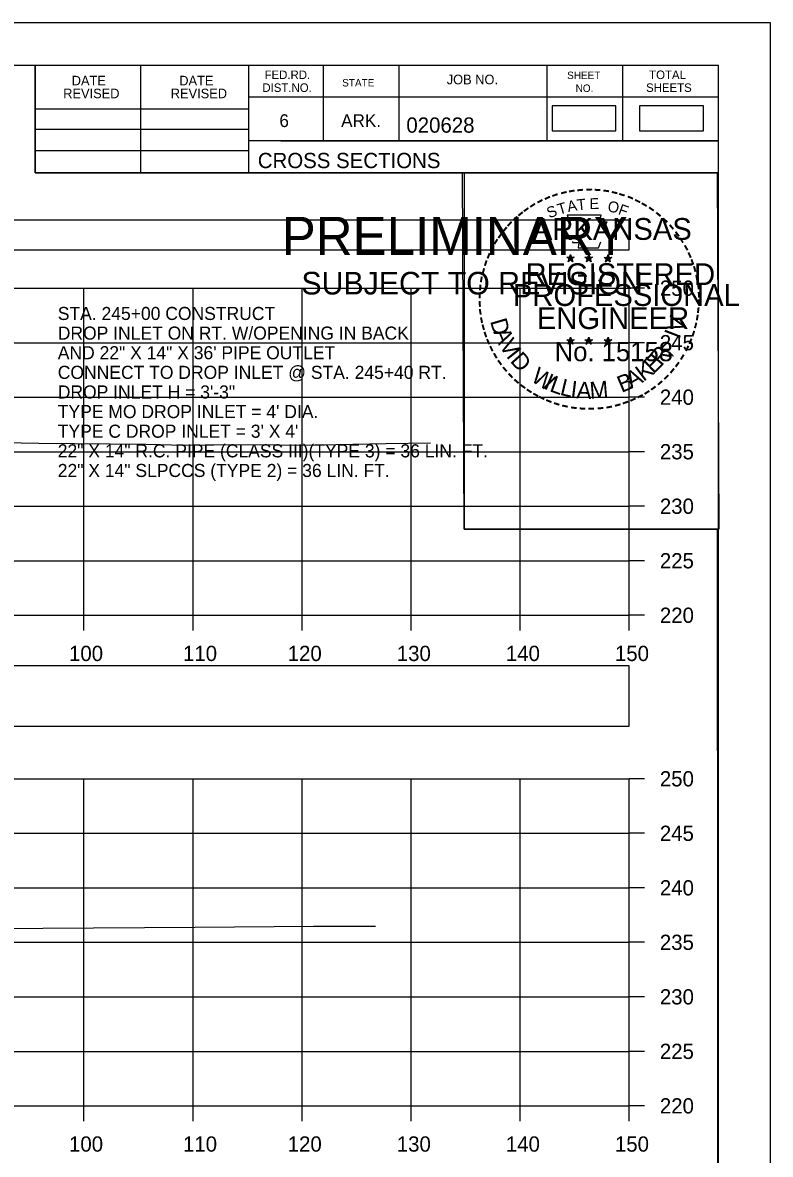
# Model space of a CAD drawing. Extents: x 1369627 to 1374022, y 380035 to 398173.
# Drawn here: x 1372192.9 to 1372261.5, y 390601.9 to 390705.7 of the extents above; entities that cross this region are included whole.
import ezdxf

# ---------------------------------------------------------------- set-up
doc = ezdxf.new("R2010")
doc.units = 0
for name, color, linetype in [('Default', 7, 'Continuous'), ('R_Axis', 7, 'Continuous'), ('R_Axis Annot', 7, 'Continuous'), ('R_Border', 7, 'Continuous'), ('R_Border PE', 7, 'Continuous'), ('R_Border Prem', 7, 'Continuous'), ('R_Exist Surface', 7, 'Continuous'), ('R_Grid', 7, 'Continuous'), ('R_No Plot', 7, 'Continuous'), ('R_Water Annot', 7, 'Continuous')]:
    doc.layers.add(name, color=color, linetype=linetype)

msp = doc.modelspace()

# ---------------------------------------------------------------- linework, layer by layer
at = {"layer": 'Default'}
for points in [[(1372241.46, 390695.74), (1372247.3, 390695.74), (1372247.3, 390698.05), (1372241.46, 390698.05)], [(1372249.48, 390695.74), (1372255.32, 390695.74), (1372255.32, 390698.05), (1372249.48, 390698.05)], [(1371948.53, 390684.85), (1372248.53, 390684.85), (1372248.53, 390687.56), (1371948.53, 390687.56)], [(1371948.53, 390641.15), (1372248.53, 390641.15), (1372248.53, 390646.67), (1371948.53, 390646.67)]]:
    msp.add_lwpolyline(points, close=True, dxfattribs=at)
at = {"layer": 'R_Axis'}
for p, q in [((1372248.53, 390651.32), (1372248.53, 390681.32)), ((1372249.93, 390681.32), (1372248.53, 390681.32)), ((1372249.93, 390676.32), (1372248.53, 390676.32)), ((1372249.93, 390671.32), (1372248.53, 390671.32)), ((1372249.93, 390666.32), (1372248.53, 390666.32)), ((1372249.93, 390661.32), (1372248.53, 390661.32)), ((1372249.93, 390656.32), (1372248.53, 390656.32)), ((1371948.53, 390651.32), (1372248.53, 390651.32)), ((1372198.53, 390649.92), (1372198.53, 390651.32)), ((1372208.53, 390649.92), (1372208.53, 390651.32)), ((1372218.53, 390649.92), (1372218.53, 390651.32)), ((1372228.53, 390649.92), (1372228.53, 390651.32)), ((1372238.53, 390649.92), (1372238.53, 390651.32)), ((1372248.53, 390649.92), (1372248.53, 390651.32)), ((1372249.93, 390651.32), (1372248.53, 390651.32)), ((1372248.53, 390606.32), (1372248.53, 390636.32)), ((1372249.93, 390636.32), (1372248.53, 390636.32)), ((1372249.93, 390631.32), (1372248.53, 390631.32)), ((1372249.93, 390626.32), (1372248.53, 390626.32)), ((1372249.93, 390621.32), (1372248.53, 390621.32)), ((1372249.93, 390616.32), (1372248.53, 390616.32)), ((1372249.93, 390611.32), (1372248.53, 390611.32)), ((1371948.53, 390606.32), (1372248.53, 390606.32)), ((1372198.53, 390604.92), (1372198.53, 390606.32)), ((1372208.53, 390604.92), (1372208.53, 390606.32)), ((1372218.53, 390604.92), (1372218.53, 390606.32)), ((1372228.53, 390604.92), (1372228.53, 390606.32)), ((1372238.53, 390604.92), (1372238.53, 390606.32)), ((1372248.53, 390604.92), (1372248.53, 390606.32)), ((1372249.93, 390606.32), (1372248.53, 390606.32))]:
    msp.add_line(p, q, dxfattribs=at)
at = {"layer": 'R_Border'}
for p, q in [((1371940.53, 390701.78), (1372256.71, 390701.78)), ((1372194.07, 390691.9), (1372194.07, 390701.78)), ((1372203.75, 390691.9), (1372203.75, 390701.78)), ((1372213.61, 390701.78), (1372213.61, 390691.9)), ((1372220.45, 390701.78), (1372220.45, 390694.84)), ((1372227.39, 390701.78), (1372227.39, 390694.84)), ((1372240.97, 390701.78), (1372240.97, 390694.84)), ((1372247.91, 390701.78), (1372247.91, 390694.84)), ((1372256.71, 390496.32), (1372256.71, 390701.78)), ((1372256.71, 390698.84), (1372213.61, 390698.84)), ((1372256.71, 390698.86), (1372256.71, 390698.86)), ((1372194.07, 390697.76), (1372213.61, 390697.76)), ((1372194.07, 390695.9), (1372213.61, 390695.9)), ((1372256.71, 390694.84), (1372213.61, 390694.84)), ((1372216.57, 390694.84), (1372256.71, 390694.84)), ((1372194.07, 390693.96), (1372213.61, 390693.96)), ((1372256.71, 390691.9), (1372194.07, 390691.9))]:
    msp.add_line(p, q, dxfattribs=at)
at = {"layer": 'R_Border PE'}
for p, q in [((1372242.79, 390684.16), (1372243.14, 390684.05)), ((1372242.79, 390684.16), (1372243.05, 390684.11)), ((1372242.79, 390684.16), (1372243.03, 390684.03)), ((1372242.93, 390683.75), (1372243.14, 390684.05)), ((1372242.93, 390683.75), (1372243.05, 390683.99)), ((1372242.93, 390683.75), (1372243.14, 390683.97)), ((1372243.14, 390684.41), (1372243.1, 390684.16)), ((1372243.14, 390684.05), (1372243.14, 390684.41)), ((1372243.14, 390684.41), (1372243.19, 390684.16)), ((1372243.49, 390684.16), (1372243.14, 390684.05)), ((1372243.36, 390683.75), (1372243.14, 390684.05)), ((1372243.36, 390683.75), (1372243.14, 390683.96)), ((1372243.49, 390684.16), (1372243.2, 390684.11)), ((1372243.36, 390683.75), (1372243.22, 390684.04)), ((1372243.49, 390684.16), (1372243.29, 390684.05)), ((1372244.46, 390684.16), (1372244.81, 390684.05)), ((1372244.46, 390684.16), (1372244.72, 390684.11)), ((1372244.46, 390684.16), (1372244.7, 390684.03)), ((1372244.6, 390683.75), (1372244.81, 390684.05)), ((1372244.6, 390683.75), (1372244.72, 390683.99)), ((1372244.6, 390683.75), (1372244.81, 390683.97)), ((1372244.81, 390684.41), (1372244.77, 390684.16)), ((1372244.81, 390684.05), (1372244.81, 390684.41)), ((1372244.81, 390684.41), (1372244.86, 390684.16)), ((1372245.16, 390684.16), (1372244.81, 390684.05)), ((1372245.03, 390683.75), (1372244.81, 390684.05)), ((1372245.03, 390683.75), (1372244.81, 390683.96)), ((1372245.16, 390684.16), (1372244.87, 390684.11)), ((1372245.03, 390683.75), (1372244.89, 390684.04)), ((1372245.16, 390684.16), (1372244.96, 390684.05)), ((1372246.23, 390684.14), (1372246.58, 390684.03)), ((1372246.23, 390684.14), (1372246.48, 390684.1)), ((1372246.23, 390684.14), (1372246.47, 390684.02)), ((1372246.36, 390683.74), (1372246.58, 390684.03)), ((1372246.36, 390683.74), (1372246.49, 390683.98)), ((1372246.36, 390683.74), (1372246.58, 390683.95)), ((1372246.58, 390684.4), (1372246.54, 390684.15)), ((1372246.58, 390684.03), (1372246.58, 390684.4)), ((1372246.58, 390684.4), (1372246.63, 390684.15)), ((1372246.92, 390684.14), (1372246.58, 390684.03)), ((1372246.79, 390683.74), (1372246.58, 390684.03)), ((1372246.79, 390683.74), (1372246.58, 390683.95)), ((1372246.92, 390684.14), (1372246.64, 390684.1)), ((1372246.79, 390683.74), (1372246.65, 390684.03)), ((1372246.92, 390684.14), (1372246.72, 390684.04)), ((1372242.79, 390676.58), (1372243.14, 390676.47)), ((1372242.79, 390676.58), (1372243.04, 390676.54)), ((1372242.79, 390676.58), (1372243.03, 390676.46)), ((1372243.14, 390676.84), (1372243.1, 390676.59)), ((1372243.14, 390676.47), (1372243.14, 390676.84)), ((1372243.14, 390676.84), (1372243.19, 390676.59)), ((1372243.49, 390676.58), (1372243.14, 390676.47)), ((1372243.49, 390676.58), (1372243.2, 390676.53)), ((1372243.49, 390676.58), (1372243.28, 390676.48)), ((1372244.46, 390676.58), (1372244.81, 390676.47)), ((1372244.46, 390676.58), (1372244.71, 390676.54)), ((1372244.46, 390676.58), (1372244.7, 390676.46)), ((1372244.81, 390676.84), (1372244.77, 390676.59)), ((1372244.81, 390676.47), (1372244.81, 390676.84)), ((1372244.81, 390676.84), (1372244.86, 390676.59)), ((1372245.16, 390676.58), (1372244.81, 390676.47)), ((1372245.16, 390676.58), (1372244.87, 390676.53)), ((1372245.16, 390676.58), (1372244.95, 390676.48)), ((1372246.23, 390676.57), (1372246.58, 390676.46)), ((1372246.23, 390676.57), (1372246.48, 390676.53)), ((1372246.23, 390676.57), (1372246.46, 390676.45)), ((1372246.58, 390676.83), (1372246.53, 390676.58)), ((1372246.58, 390676.46), (1372246.58, 390676.83)), ((1372246.58, 390676.83), (1372246.62, 390676.58)), ((1372246.92, 390676.57), (1372246.58, 390676.46)), ((1372246.92, 390676.57), (1372246.64, 390676.52)), ((1372246.92, 390676.57), (1372246.72, 390676.47)), ((1372242.92, 390676.18), (1372243.14, 390676.47)), ((1372242.92, 390676.18), (1372243.05, 390676.42)), ((1372242.92, 390676.18), (1372243.14, 390676.39)), ((1372243.35, 390676.18), (1372243.14, 390676.47)), ((1372243.35, 390676.18), (1372243.14, 390676.39)), ((1372243.35, 390676.18), (1372243.22, 390676.47)), ((1372244.59, 390676.18), (1372244.81, 390676.47)), ((1372244.59, 390676.18), (1372244.72, 390676.42)), ((1372244.59, 390676.18), (1372244.81, 390676.39)), ((1372245.02, 390676.18), (1372244.81, 390676.47)), ((1372245.02, 390676.18), (1372244.81, 390676.39)), ((1372245.02, 390676.18), (1372244.88, 390676.47)), ((1372246.36, 390676.17), (1372246.58, 390676.46)), ((1372246.36, 390676.17), (1372246.49, 390676.41)), ((1372246.36, 390676.17), (1372246.57, 390676.38)), ((1372246.79, 390676.17), (1372246.57, 390676.38)), ((1372246.79, 390676.17), (1372246.58, 390676.46)), ((1372246.79, 390676.17), (1372246.65, 390676.46))]:
    msp.add_line(p, q, dxfattribs=at)
for points in [[(1372242.84, 390688.03), (1372243.1, 390687.21)], [(1372246.35, 390687.11), (1372246.49, 390687.4), (1372245.8, 390687.37), (1372245.95, 390688.03), (1372242.84, 390688.03)], [(1372243.33, 390685.61), (1372243.33, 390685.52), (1372243.89, 390685.51), (1372243.84, 390685.03), (1372245.71, 390685.03), (1372245.91, 390685.57)], [(1372243.14, 390684.41), (1372243.36, 390683.75), (1372242.79, 390684.16), (1372243.49, 390684.16), (1372242.93, 390683.75), (1372243.14, 390684.41)], [(1372244.81, 390684.41), (1372245.03, 390683.75), (1372244.46, 390684.16), (1372245.16, 390684.16), (1372244.6, 390683.75), (1372244.81, 390684.41)], [(1372246.58, 390684.4), (1372246.79, 390683.74), (1372246.23, 390684.14), (1372246.92, 390684.14), (1372246.36, 390683.74), (1372246.58, 390684.4)], [(1372243.14, 390676.84), (1372243.35, 390676.18), (1372242.79, 390676.58), (1372243.49, 390676.58), (1372242.92, 390676.18), (1372243.14, 390676.84)], [(1372244.81, 390676.84), (1372245.02, 390676.18), (1372244.46, 390676.58), (1372245.16, 390676.58), (1372244.59, 390676.18), (1372244.81, 390676.84)], [(1372246.58, 390676.83), (1372246.79, 390676.17), (1372246.23, 390676.57), (1372246.92, 390676.57), (1372246.36, 390676.17), (1372246.58, 390676.83)]]:
    msp.add_lwpolyline(points, dxfattribs=at)
for centre, radius in [((1372243.14, 390684.04), 0.172), ((1372243.14, 390684.04), 0.145), ((1372243.14, 390684.04), 0.116), ((1372243.14, 390684.04), 0.0991), ((1372243.14, 390684.04), 0.0747), ((1372243.14, 390684.04), 0.0495), ((1372243.14, 390684.04), 0.0296), ((1372244.81, 390684.04), 0.172), ((1372244.81, 390684.04), 0.145), ((1372244.81, 390684.04), 0.116), ((1372244.81, 390684.04), 0.0991), ((1372244.81, 390684.04), 0.0747), ((1372244.81, 390684.04), 0.0495), ((1372244.81, 390684.04), 0.0296), ((1372246.58, 390684.03), 0.172), ((1372246.58, 390684.03), 0.145), ((1372246.58, 390684.03), 0.116), ((1372246.58, 390684.03), 0.0991), ((1372246.58, 390684.03), 0.0747), ((1372246.58, 390684.03), 0.0495), ((1372246.58, 390684.03), 0.0296), ((1372243.14, 390676.47), 0.172), ((1372243.14, 390676.47), 0.145), ((1372243.14, 390676.47), 0.116), ((1372243.14, 390676.47), 0.0991), ((1372243.14, 390676.47), 0.0747), ((1372243.14, 390676.47), 0.0495), ((1372243.14, 390676.47), 0.0296), ((1372244.81, 390676.47), 0.172), ((1372244.81, 390676.47), 0.145), ((1372244.81, 390676.47), 0.116), ((1372244.81, 390676.47), 0.0991), ((1372244.81, 390676.47), 0.0747), ((1372244.81, 390676.47), 0.0495), ((1372244.81, 390676.47), 0.0296), ((1372246.57, 390676.46), 0.172), ((1372246.57, 390676.46), 0.145), ((1372246.57, 390676.46), 0.116), ((1372246.57, 390676.46), 0.0991), ((1372246.57, 390676.46), 0.0747), ((1372246.57, 390676.46), 0.0495), ((1372246.57, 390676.46), 0.0296)]:
    msp.add_circle(centre, radius, dxfattribs=at)
at = {"layer": 'R_Exist Surface'}
for points in [[(1372144.19, 390667.6), (1372150.49, 390667.56), (1372157.23, 390667.58), (1372170.4, 390667.52), (1372171.81, 390667.52), (1372174.6, 390667.43), (1372182.54, 390667.24), (1372184.72, 390667.28), (1372194.39, 390667.09), (1372204.19, 390667.01), (1372207.76, 390666.93), (1372212.02, 390666.97), (1372216.17, 390666.95), (1372218.58, 390666.92), (1372226.23, 390667.06), (1372230.29, 390667.13)], [(1372120.71, 390622.23), (1372154.53, 390622.39), (1372176.12, 390622.49), (1372208.72, 390622.71), (1372219.57, 390622.79), (1372225.25, 390622.8)]]:
    msp.add_lwpolyline(points, dxfattribs=at)
at = {"layer": 'R_Grid'}
for p, q in [((1371948.53, 390681.32), (1372248.53, 390681.32)), ((1372198.53, 390651.32), (1372198.53, 390681.32)), ((1372208.53, 390651.32), (1372208.53, 390681.32)), ((1372218.53, 390651.32), (1372218.53, 390681.32)), ((1372228.53, 390651.32), (1372228.53, 390681.32)), ((1372238.53, 390651.32), (1372238.53, 390681.32)), ((1372248.53, 390651.32), (1372248.53, 390681.32)), ((1371948.53, 390676.32), (1372248.53, 390676.32)), ((1371948.53, 390671.32), (1372248.53, 390671.32)), ((1371948.53, 390666.32), (1372248.53, 390666.32)), ((1371948.53, 390661.32), (1372248.53, 390661.32)), ((1371948.53, 390656.32), (1372248.53, 390656.32)), ((1371948.53, 390651.32), (1372248.53, 390651.32)), ((1371948.53, 390636.32), (1372248.53, 390636.32)), ((1372198.53, 390606.32), (1372198.53, 390636.32)), ((1372208.53, 390606.32), (1372208.53, 390636.32)), ((1372218.53, 390606.32), (1372218.53, 390636.32)), ((1372228.53, 390606.32), (1372228.53, 390636.32)), ((1372238.53, 390606.32), (1372238.53, 390636.32)), ((1372248.53, 390606.32), (1372248.53, 390636.32)), ((1371948.53, 390631.32), (1372248.53, 390631.32)), ((1371948.53, 390626.32), (1372248.53, 390626.32)), ((1371948.53, 390621.32), (1372248.53, 390621.32)), ((1371948.53, 390616.32), (1372248.53, 390616.32)), ((1371948.53, 390611.32), (1372248.53, 390611.32)), ((1371948.53, 390606.32), (1372248.53, 390606.32))]:
    msp.add_line(p, q, dxfattribs=at)
at = {"layer": 'R_No Plot'}
for p, q in [((1371928.13, 390705.68), (1372261.46, 390705.68)), ((1372232.74, 390669.45), (1372232.74, 390669.45))]:
    msp.add_line(p, q, dxfattribs=at)
for points in [[(1371928.12, 390705.68), (1372261.46, 390705.68), (1372261.46, 390492.34), (1371928.12, 390492.34)], [(1372174.45, 390701.78), (1372194.07, 390701.78), (1372194.07, 390691.9), (1372210.18, 390691.9), (1372233.38, 390691.9), (1372233.38, 390659.23), (1372256.59, 390659.23), (1372256.71, 390496.32), (1371940.53, 390496.32), (1371940.53, 390701.78)], [(1372233.24, 390691.9), (1372256.59, 390691.9), (1372256.73, 390659.23), (1372233.38, 390659.23)]]:
    msp.add_lwpolyline(points, close=True, dxfattribs=at)

# ---------------------------------------------------------------- texts
at = {"layer": 'R_Axis Annot'}
for s, p in [('250', (1372251.33, 390680.62)), ('245', (1372251.33, 390675.62)), ('240', (1372251.33, 390670.62)), ('235', (1372251.33, 390665.62)), ('230', (1372251.33, 390660.62)), ('225', (1372251.33, 390655.62)), ('220', (1372251.33, 390650.62)), ('100', (1372197.16, 390647.12)), ('110', (1372207.61, 390647.12)), ('120', (1372217.21, 390647.12)), ('130', (1372227.21, 390647.12)), ('140', (1372237.21, 390647.12)), ('150', (1372247.21, 390647.12)), ('250', (1372251.33, 390635.62)), ('245', (1372251.33, 390630.62)), ('240', (1372251.33, 390625.62)), ('235', (1372251.33, 390620.62)), ('230', (1372251.33, 390615.62)), ('225', (1372251.33, 390610.62)), ('220', (1372251.33, 390605.62)), ('100', (1372197.16, 390602.12)), ('110', (1372207.61, 390602.12)), ('120', (1372217.21, 390602.12)), ('130', (1372227.21, 390602.12)), ('140', (1372237.21, 390602.12)), ('150', (1372247.21, 390602.12))]:
    msp.add_text(s, height=1.4, dxfattribs=at).set_placement(p)
at = {"layer": 'R_Border'}
for s, height, p in [('DATE', 0.879, (1372197.41, 390699.92)), ('DATE', 0.879, (1372207.27, 390699.92)), ('FED.RD.', 0.782, (1372215.09, 390700.5)), ('STATE', 0.684, (1372222.21, 390699.82)), ('JOB NO.', 0.879, (1372231.79, 390700.02)), ('SHEET', 0.684, (1372242.83, 390700.5)), ('TOTAL', 0.782, (1372250.35, 390700.5)), ('REVISED', 0.879, (1372196.63, 390698.74)), ('REVISED', 0.879, (1372206.49, 390698.74)), ('DIST.NO.', 0.782, (1372214.89, 390699.32)), ('NO.', 0.684, (1372243.61, 390699.32)), ('SHEETS', 0.782, (1372250.07, 390699.32)), ('6', 1.17, (1372216.45, 390696.1)), ('ARK.', 1.172, (1372222.11, 390696.1)), ('020628', 1.4, (1372228.09, 390695.58)), ('CROSS SECTIONS', 1.4, (1372214.47, 390692.33))]:
    msp.add_text(s, height=height, rotation=360, dxfattribs=at).set_placement(p)
at = {"layer": 'R_Border PE'}
for s, height, rotation, p in [('-', 1.6, 19.1761, (1372241.58, 390689.16)), ('-', 1.6, 13.6301, (1372242.33, 390689.4)), ('-', 1.6, 10.2193, (1372243.01, 390689.56)), ('-', 1.6, 5.8968, (1372243.74, 390689.67)), ('-', 1.6, 0.1862, (1372244.51, 390689.75)), ('-', 1.6, 357.743, (1372245.24, 390689.73)), ('-', 1.6, 352.1617, (1372245.98, 390689.68)), ('-', 1.6, 347.2049, (1372246.7, 390689.56)), ('-', 1.6, 342.3362, (1372247.33, 390689.41)), ('-', 1.6, 34.0636, (1372239.72, 390688.21)), ('-', 1.6, 28.7918, (1372240.32, 390688.58)), ('-', 1.6, 24.3072, (1372240.95, 390688.89)), ('T', 1, 16.4036, (1372242.1, 390688.04)), ('A', 1, 11.2132, (1372242.93, 390688.29)), ('T', 1, 6.0228, (1372243.78, 390688.46)), ('E', 1, 0.8323, (1372244.88, 390688.57)), ('O', 1, 350.4515, (1372246.49, 390688.36)), ('F', 1, 340.0707, (1372247.44, 390688.13)), ('-', 1.6, 337.8551, (1372248.07, 390689.19)), ('-', 1.6, 334.1211, (1372248.7, 390688.91)), ('-', 1.6, 329.6409, (1372249.28, 390688.63)), ('-', 1.6, 42.9622, (1372238.23, 390687.02)), ('-', 1.6, 38.9507, (1372238.67, 390687.43)), ('-', 1.6, 36.2317, (1372239.14, 390687.81)), ('S', 1, 21.594, (1372241.19, 390687.71)), ('-', 1.6, 325.8627, (1372249.92, 390688.27)), ('-', 1.6, 320.5297, (1372250.53, 390687.84)), ('-', 1.6, 50.6142, (1372237.38, 390686.05)), ('-', 1.6, 48.423, (1372237.78, 390686.54)), ('ARKANSAS', 2, 360, (1372239.69, 390685.75)), ('-', 1.6, 315.5786, (1372251.13, 390687.36)), ('-', 1.6, 309.8797, (1372251.7, 390686.81)), ('-', 1.6, 58.0706, (1372236.64, 390684.96)), ('-', 1.6, 54.2325, (1372236.97, 390685.48)), ('-', 1.6, 306.6522, (1372252.22, 390686.2)), ('-', 1.4, 303.6753, (1372252.71, 390685.64)), ('-', 1.6, 62.8713, (1372236.33, 390684.34)), ('-', 1.6, 299.6684, (1372253.03, 390685.03)), ('-', 1.6, 72.3945, (1372235.85, 390683.1)), ('-', 1.6, 67.7743, (1372236.07, 390683.73)), ('-', 1.6, 294.6628, (1372253.35, 390684.42)), ('-', 1.6, 290.5728, (1372253.61, 390683.84)), ('-', 1.6, 75.461, (1372235.66, 390682.39)), ('REGISTERED', 2, 360, (1372239.01, 390681.6)), ('-', 1.6, 285.1233, (1372253.84, 390683.26)), ('-', 1.6, 81.2013, (1372235.52, 390681.68)), ('PROFESSIONAL', 2, 360, (1372237.86, 390679.69)), ('-', 1.6, 280.5493, (1372254.04, 390682.52)), ('-', 1.6, 276.5962, (1372254.21, 390681.75)), ('-', 1.6, 89.0622, (1372235.42, 390680.28)), ('-', 1.6, 85.1863, (1372235.45, 390680.98)), ('-', 1.6, 274.3301, (1372254.27, 390681.03)), ('-', 1.6, 94.1959, (1372235.46, 390679.56)), ('-', 1.6, 269.9407, (1372254.3, 390680.4)), ('-', 1.6, 98.9479, (1372235.53, 390678.89)), ('-', 1.6, 101.7149, (1372235.66, 390678.16)), ('D', 1.54, 286.2848, (1372235.75, 390678.3)), ('ENGINEER', 2, 360, (1372240.05, 390677.57)), ('V', 1.54, 72.6573, (1372253.35, 390677.14)), ('-', 1.6, 260.9953, (1372254.21, 390679.08)), ('-', 1.6, 263.5172, (1372254.28, 390679.73)), ('-', 1.6, 105.4578, (1372235.83, 390677.56)), ('-', 1.6, 255.7626, (1372254.1, 390678.4)), ('-', 1.6, 109.0874, (1372236.04, 390676.93)), ('-', 1.6, 114.0643, (1372236.3, 390676.34)), ('A', 1.54, 292.7835, (1372236.05, 390677.29)), ('V', 1.54, 300.7936, (1372236.56, 390676.11)), ('I', 1.54, 69.0301, (1372253.12, 390676.6)), ('-', 1.6, 247.8887, (1372253.7, 390677.01)), ('-', 1.6, 252.8681, (1372253.92, 390677.68)), ('-', 1.6, 115.7289, (1372236.6, 390675.72)), ('I', 1.54, 308.3502, (1372237.19, 390675.08)), ('D', 1.54, 311.9774, (1372237.54, 390674.61)), ('No. 15158', 1.757, 360, (1372241.69, 390674.62)), ('R', 1.54, 50.3651, (1372251.47, 390674.11)), ('-', 1.6, 244.6197, (1372253.43, 390676.38)), ('-', 1.6, 120.4471, (1372236.96, 390675.13)), ('-', 1.6, 125.8934, (1372237.36, 390674.57)), ('K', 1.54, 36.9143, (1372249.83, 390672.71)), ('E', 1.54, 44.0175, (1372250.74, 390673.4)), (',', 1.54, 57.4684, (1372252.2, 390674.99)), ('-', 1.6, 233.8452, (1372252.64, 390674.97)), ('-', 1.6, 239.0712, (1372253.04, 390675.62)), ('-', 1.6, 130.7181, (1372237.82, 390674.02)), ('-', 1.6, 134.2238, (1372238.34, 390673.47)), ('W', 1.54, 328.0731, (1372239.42, 390672.85)), ('I', 1.54, 336.6877, (1372240.61, 390672.14)), ('B', 1.54, 22.8589, (1372247.82, 390671.7)), ('A', 1.54, 28.9042, (1372248.71, 390672.07)), ('-', 1.6, 225.7653, (1372251.73, 390673.84)), ('-', 1.6, 231.2538, (1372252.21, 390674.41)), ('-', 1.6, 138.9338, (1372238.86, 390673.01)), ('-', 1.6, 144.6463, (1372239.42, 390672.6)), ('L', 1.54, 340.3149, (1372241.14, 390671.89)), ('L', 1.54, 346.6625, (1372242.1, 390671.55)), ('I', 1.54, 353.0101, (1372243.09, 390671.31)), ('A', 1.54, 356.6373, (1372243.66, 390671.23)), ('M', 1.54, 4.6473, (1372244.95, 390671.17)), ('-', 1.6, 215.7363, (1372250.66, 390672.86)), ('-', 1.6, 221.0851, (1372251.21, 390673.33)), ('-', 1.6, 148.0898, (1372239.98, 390672.23)), ('-', 1.6, 151.5704, (1372240.56, 390671.91)), ('-', 1.6, 154.6002, (1372241.08, 390671.66)), ('-', 1.6, 207.3568, (1372249.57, 390672.13)), ('-', 1.6, 212.2491, (1372250.12, 390672.47)), ('-', 1.6, 158.5612, (1372241.71, 390671.41)), ('-', 1.6, 162.7983, (1372242.39, 390671.19)), ('-', 1.6, 167.5555, (1372243.11, 390671.03)), ('-', 1.6, 173.1155, (1372243.88, 390670.92)), ('-', 1.6, 176.5183, (1372244.63, 390670.87)), ('AAMU', 0.00002, 360, (1372244.74, 390671.16)), ('-', 1.6, 181.5918, (1372245.37, 390670.89)), ('-', 1.6, 185.8167, (1372246.18, 390670.96)), ('-', 1.6, 191.2858, (1372246.92, 390671.09)), ('-', 1.6, 195.4743, (1372247.65, 390671.29)), ('-', 1.6, 199.4643, (1372248.31, 390671.53)), ('-', 1.6, 204.2516, (1372248.94, 390671.81))]:
    msp.add_text(s, height=height, rotation=rotation, dxfattribs=at).set_placement(p)
at = {"layer": 'R_Border Prem'}
for s, height, p in [('PRELIMINARY', 3.5, (1372216.66, 390684.36)), ('DWB', 0.01, (1372217.41, 390686.21)), ('SUBJECT TO REVISION', 2.0751, (1372218.47, 390680.74))]:
    msp.add_text(s, height=height, rotation=360, dxfattribs=at).set_placement(p)
at = {"layer": 'R_Water Annot'}
for s, p in [('STA. 245+00 CONSTRUCT', (1372196.13, 390678.4)), ('DROP INLET ON RT. W/OPENING IN BACK', (1372196.13, 390676.6)), ('AND 22" X 14" X 36\' PIPE OUTLET', (1372196.13, 390674.8)), ('CONNECT TO DROP INLET @ STA. 245+40 RT.', (1372196.13, 390673)), ('DROP INLET H = 3\'-3"', (1372196.13, 390671.2)), ("TYPE MO DROP INLET = 4' DIA.", (1372196.13, 390669.4)), ("TYPE C DROP INLET = 3' X 4'", (1372196.13, 390667.6)), ('22" X 14" R.C. PIPE (CLASS III)(TYPE 3) = 36 LIN. FT.', (1372196.13, 390665.8)), ('22" X 14" SLPCCS (TYPE 2) = 36 LIN. FT.', (1372196.13, 390664))]:
    msp.add_text(s, height=1.2, dxfattribs=at).set_placement(p)

doc.saveas('drawing.dxf')
